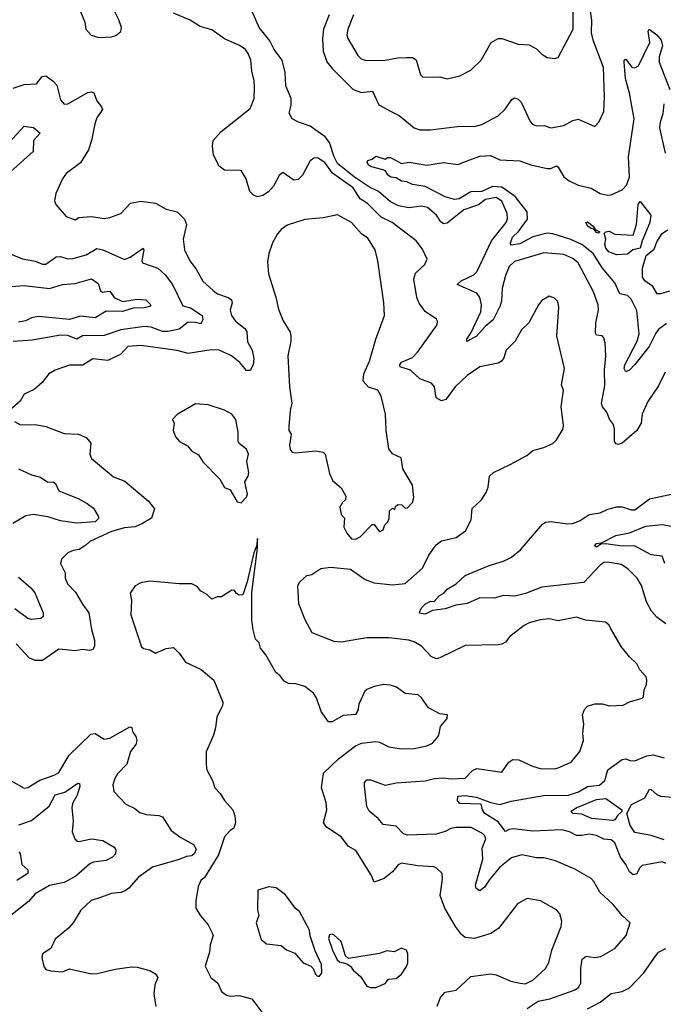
# Model space of a CAD drawing. Extents: x 1268547 to 1425625, y 515768 to 616754.
# Tile 422 of 507: x 1372871 to 1376401, y 593728 to 599128. Entities that reach past the tile are written whole.
import ezdxf

# ---------------------------------------------------------------- set-up
doc = ezdxf.new("R2010")
doc.units = 0

msp = doc.modelspace()

# ---------------------------------------------------------------- linework, layer by layer
at = {"layer": '0CON10XD'}
for points in [[(1373305, 599030), (1373375, 599033.8), (1373398.3, 599041.7), (1373425, 599062.5), (1373428.8, 599085), (1373415, 599127.5), (1373385.7, 599185.7), (1373293.6, 599303.6), (1373215, 599328.8), (1373175, 599330), (1373055, 599308), (1373031.2, 599288.8), (1373026.7, 599275), (1373031.2, 599265), (1373056.1, 599246.1), (1373105, 599231.2), (1373166.1, 599226.1), (1373186.4, 599216.4), (1373227.5, 599115), (1373233.3, 599075), (1373263.9, 599043.9), (1373305, 599030)], [(1374702.2, 599155), (1374670.6, 599075), (1374665.8, 599045), (1374670.8, 599025), (1374725, 598931.2), (1374743.4, 598913.4), (1374765, 598905.8), (1374865, 598903.6), (1374945, 598917.9), (1374995, 598920), (1375025, 598920), (1375045, 598907.5), (1375070, 598825), (1375082.3, 598812.3), (1375175, 598814.2), (1375215, 598804.2), (1375285, 598820), (1375345, 598851.2), (1375402, 598905), (1375457.5, 599002.5), (1375494.5, 599025.5), (1375515, 599024.4), (1375605, 598994.3), (1375665, 598990), (1375705, 598968.8), (1375735, 598938), (1375765, 598920), (1375804.2, 598914.2), (1375825, 598921.2), (1375906.2, 599075), (1375905.4, 599345)], [(1374568.8, 599155), (1374537.2, 599075), (1374531.1, 599025), (1374534.6, 598955), (1374556.1, 598896.1), (1374585, 598859.6), (1374699.6, 598745), (1374745, 598728.4), (1374805.5, 598735.5), (1374841.2, 598661.2), (1374904.4, 598625.6), (1374952.1, 598602.1), (1375035, 598535.7), (1375065, 598524.4), (1375125, 598524.4), (1375285, 598543.1), (1375365, 598542.5), (1375405, 598553.6), (1375495, 598600), (1375533.4, 598636.6), (1375570.4, 598689.6), (1375585, 598699.2), (1375605, 598692.5), (1375621.9, 598675), (1375670, 598570), (1375684.2, 598554.2), (1375705, 598546), (1375747.3, 598547.3), (1375785, 598534.2), (1375855, 598547.5), (1375905, 598575.6), (1375935, 598583.1), (1376025, 598542.5), (1376046.7, 598565), (1376075.6, 598625), (1376079.4, 598705), (1376073.8, 598865), (1376017.1, 599015), (1376006.5, 599055), (1376009.8, 599125), (1376000.4, 599185)], [(1375655, 593705.8), (1375714.3, 593745), (1375778.3, 593758.3), (1375913.1, 593805), (1375935, 593818.8), (1375949.3, 593845), (1375948.8, 593925), (1375956.7, 593975), (1375978.3, 593991.7), (1376025, 593984.4), (1376059.3, 593990.7), (1376136, 594034), (1376198, 594105), (1376220, 594175), (1376174.6, 594214.6), (1376126, 594276), (1376053, 594343), (1376020.9, 594400.9), (1376005, 594417.5), (1375915, 594470), (1375810, 594515), (1375745, 594532.5), (1375705, 594531.4), (1375625, 594547.3), (1375568.3, 594531.7), (1375505, 594481.1), (1375449.4, 594415), (1375420.5, 594370.5), (1375395, 594351.1), (1375375, 594364.3), (1375371.3, 594381.3), (1375411, 594525), (1375408.2, 594585), (1375426.8, 594635), (1375421.9, 594651.9), (1375409.4, 594665), (1375347.4, 594697.4), (1375265, 594697.4), (1375235, 594692.7), (1375204.2, 594675.8), (1375155, 594662), (1374996.2, 594655), (1374975, 594665.5), (1374935.8, 594705), (1374865, 594714.4), (1374838, 594748), (1374787.3, 594787.3), (1374775, 594812.5), (1374761.9, 594925), (1374763.1, 594945), (1374775, 594958.6), (1374795, 594959.2), (1374875, 594930), (1374935, 594943), (1375095, 594954.4), (1375146.5, 594966.5), (1375195, 594970.2), (1375238, 594965), (1375315, 594967.7), (1375355, 595010), (1375378, 595022), (1375515, 595000.8), (1375553.1, 595056.9), (1375575, 595071.2), (1375609.6, 595069.6), (1375683.5, 595033.5), (1375725, 595021.8), (1375805, 595018.9), (1375825, 595024.4), (1375895, 595055.6), (1375942.9, 595115), (1375962.9, 595175), (1375958.9, 595215), (1375964.4, 595265), (1375958.5, 595315), (1375968.9, 595345), (1375985, 595363.1), (1376025, 595376.7), (1376065, 595375.6), (1376105.7, 595364.3), (1376180.7, 595369.3), (1376215, 595386.2), (1376285, 595407.5), (1376292.5, 595415), (1376297, 595453), (1376308.3, 595481.7), (1376311.2, 595505), (1376306.2, 595525), (1376272.7, 595562.7), (1376255, 595596.2), (1376215, 595634), (1376170.2, 595690.2), (1376110, 595795), (1376105, 595806.7), (1376084.1, 595824.1), (1375975, 595834.2), (1375925, 595851.4), (1375825, 595831.4), (1375775, 595841.9), (1375725, 595837.1), (1375665, 595819.4), (1375638, 595805), (1375560, 595745), (1375535, 595714.2), (1375515, 595704.2), (1375495, 595699.2), (1375315, 595696), (1375175, 595627.5), (1375155, 595622.9), (1375128, 595635), (1375075, 595692.9), (1375035, 595715.8), (1375004.5, 595724.5), (1374895, 595737.6), (1374775, 595737.8), (1374635, 595714.4), (1374595, 595717.1), (1374474.6, 595764.6), (1374436.8, 595836.8), (1374402.9, 595925), (1374396.4, 596023.6), (1374405, 596042.5), (1374445, 596080), (1374473.9, 596086.1), (1374522.5, 596117.5), (1374575, 596126), (1374685, 596115.5), (1374765, 596058.8), (1374815, 596040), (1374915, 596028.4), (1374985, 596036.6), (1375080.8, 596119.3), (1375115, 596192), (1375155, 596247.5), (1375185, 596270), (1375265, 596288.8), (1375315.6, 596324.4), (1375347.5, 596385), (1375352.1, 596447.9), (1375404, 596495), (1375429.2, 596535), (1375440, 596565), (1375448, 596625), (1375470, 596645), (1375560.9, 596689.1), (1375652.7, 596737.3), (1375685, 596765.8), (1375745, 596782), (1375795.8, 596804.2), (1375815.8, 596824.2), (1375852, 596885), (1375854.2, 596905), (1375840, 597005), (1375853.6, 597093.6), (1375842.5, 597125), (1375858.9, 597215), (1375817.7, 597392.3), (1375828.6, 597551.4), (1375822.7, 597582.7), (1375805, 597601.2), (1375775, 597611.2), (1375735, 597588.8), (1375715.8, 597564.2), (1375664.2, 597465), (1375623.6, 597426.4), (1375588, 597365), (1375539.2, 597315), (1375526.6, 597273.4), (1375514.4, 597255.6), (1375495, 597244.4), (1375395, 597224.4), (1375325, 597177.5), (1375258.6, 597115), (1375208.6, 597045), (1375185, 597037.5), (1375154.6, 597054.6), (1375145.5, 597115), (1375129.2, 597135), (1375065, 597158.5), (1375015, 597205.8), (1374957.1, 597225), (1374955.6, 597235), (1374965, 597248.9), (1375025, 597274.5), (1375053.5, 597305), (1375160, 597455), (1375162.5, 597475), (1375157.5, 597485), (1375095, 597528), (1375062.8, 597572.8), (1375049.6, 597605), (1375032.9, 597705), (1375041.7, 597738.3), (1375092.5, 597785), (1375106, 597815), (1375079.7, 597869.7), (1375045.4, 597915.4), (1374913.3, 598015), (1374854.1, 598044.1), (1374779.2, 598119.2), (1374738.8, 598145), (1374699.7, 598205), (1374586.9, 598286.9), (1374545, 598345.4), (1374505, 598370), (1374485, 598368.6), (1374465, 598354), (1374422.5, 598275), (1374398.7, 598251.3), (1374375, 598248), (1374315, 598289.2), (1374295, 598273.1), (1374262.8, 598215), (1374235, 598183.2), (1374205, 598163.8), (1374176.2, 598156.2), (1374153.1, 598165), (1374132.5, 598185), (1374112.5, 598255), (1374085, 598300.8), (1373995, 598303.4), (1373965, 598324.5), (1373933.2, 598385), (1373927.7, 598435), (1373931.5, 598465), (1373975, 598513.1), (1374135, 598640.8), (1374156.5, 598695), (1374158.3, 598758.3), (1374157.9, 598792.1), (1374143.6, 598845), (1374138.5, 598905), (1374125, 598942), (1374108.9, 598965), (1374080, 598985), (1373993.7, 599023.7), (1373925, 599072.4), (1373860.5, 599090.5), (1373805.2, 599125.2), (1373714.4, 599164.4)], [(1376411.4, 597195), (1376375, 597120), (1376315.5, 597034.5), (1376286, 596965), (1376279.4, 596915), (1376255.3, 596874.7), (1376175, 596805.7), (1376155, 596798.6), (1376142.5, 596802.5), (1376134.3, 596815), (1376133.3, 596885), (1376128, 596908), (1376106.3, 596936.3), (1376091.5, 596975), (1376068.5, 597005), (1376062.6, 597022.6), (1376081.1, 597121.1), (1376078.3, 597205), (1376085.4, 597285), (1376082.5, 597355), (1376075, 597383.3), (1376065, 597394), (1376035, 597398), (1376028.7, 597408.7), (1376031.9, 597465), (1376045.3, 597535.3), (1376043.8, 597563.8), (1376018.2, 597635), (1375934.7, 597794.7), (1375905, 597818.5), (1375855, 597839.6), (1375745, 597848.5), (1375585, 597801.2), (1375555.3, 597775), (1375534.8, 597725.2), (1375517.3, 597655), (1375512.8, 597585), (1375505, 597555.7), (1375468, 597482), (1375424.5, 597445.5), (1375377.1, 597392.9), (1375323.2, 597363.2), (1375323.3, 597375), (1375347.3, 597412.7), (1375400, 597525), (1375404.2, 597565), (1375395.2, 597605.2), (1375378.1, 597628.1), (1375270, 597675), (1375293.1, 597695), (1375361.7, 597728.3), (1375379.2, 597745), (1375458.2, 597915), (1375539.1, 598015), (1375546.7, 598035), (1375545.3, 598065), (1375515, 598132.2), (1375485, 598153.5), (1375425, 598141), (1375386.7, 598113.3), (1375306.2, 598085), (1375215, 598012.7), (1375195, 598008.1), (1375180.2, 598020.2), (1375156.5, 598055), (1375108.4, 598098.4), (1375074.7, 598105.3), (1375005, 598096.3), (1374947.9, 598107.9), (1374905, 598129.7), (1374838.4, 598185), (1374789.6, 598209.6), (1374707.6, 598265), (1374615, 598339), (1374595.1, 598375), (1374571, 598455), (1374546.8, 598485), (1374465, 598544.3), (1374400.8, 598565), (1374366, 598585), (1374349.4, 598615), (1374360.6, 598659.4), (1374359.6, 598695), (1374330, 598765), (1374327.8, 598837.8), (1374310.6, 598905), (1374266.7, 598965), (1374242.8, 599012.8), (1374184.3, 599085), (1374148.6, 599168.6)], [(1376419, 597461), (1376375, 597429.6), (1376359.7, 597409.7), (1376323.7, 597335), (1376245, 597236.4), (1376215, 597205.7), (1376195, 597196.2), (1376185.7, 597215), (1376190, 597235), (1376258.6, 597365), (1376268.4, 597405), (1376255, 597533.8), (1376225, 597595.6), (1376205, 597615.5), (1376162.5, 597625), (1376135.9, 597685), (1376067.2, 597765), (1376015.7, 597845), (1375954.8, 597894.8), (1375893.1, 597923.1), (1375795, 597953.3), (1375765, 597957), (1375685, 597936.9), (1375615, 597898.7), (1375565, 597890.8), (1375562.3, 597905), (1375573.9, 597935), (1375606.2, 597966.2), (1375656, 598034), (1375653.9, 598075), (1375588.2, 598158.2), (1375515, 598210.2), (1375465, 598213), (1375405.5, 598185), (1375345, 598183.7), (1375281.4, 598145), (1375255, 598141.7), (1375205, 598156.9), (1375095, 598212.5), (1375025, 598224.4), (1374995, 598238), (1374965, 598242), (1374935, 598260), (1374907.5, 598265), (1374891.2, 598275), (1374875, 598300), (1374795, 598323.3), (1374785, 598332.5), (1374777.5, 598345), (1374780, 598355), (1374805, 598362.5), (1374825, 598380), (1374875, 598363.3), (1374888.3, 598371.7), (1374905, 598372.5), (1374965, 598340), (1375006.6, 598346.6), (1375105, 598329.2), (1375195, 598344.3), (1375275, 598332.9), (1375340.4, 598359.6), (1375395, 598379.7), (1375452.5, 598382.5), (1375505, 598358.9), (1375615, 598354.6), (1375675, 598332), (1375765, 598311.1), (1375785, 598311.5), (1375815, 598326.4), (1375825, 598320), (1375855.9, 598265.9), (1375885, 598243.8), (1375935, 598219.6), (1376005, 598204.4), (1376055.4, 598175.4), (1376095, 598165.6), (1376115, 598166.9), (1376175, 598195.3), (1376199.6, 598220.4), (1376215.6, 598264.4), (1376211.1, 598375), (1376242, 598585), (1376216, 598725), (1376194.2, 598805), (1376185.8, 598894.2), (1376186.7, 598905), (1376195, 598911.2), (1376227.9, 598867.9), (1376245, 598863.3), (1376265, 598875.5), (1376326.3, 599003.6), (1376318.9, 599065), (1376323.2, 599076.8), (1376365, 599044.6), (1376388.9, 599015), (1376396.1, 598985), (1376378.7, 598925), (1376378.7, 598895), (1376436.7, 598745)], [(1372835, 598752), (1372895, 598773.1), (1372963.2, 598776.8), (1372993.8, 598816.2), (1373015, 598820), (1373055, 598791.5), (1373075, 598768.6), (1373095, 598688.8), (1373114.5, 598664.5), (1373135, 598666.9), (1373245, 598729.1), (1373265, 598732.2), (1373277.1, 598727.1), (1373295, 598682.5), (1373320.2, 598650.2), (1373324.5, 598635), (1373295, 598590), (1373282.9, 598557.1), (1373265.6, 598465), (1373248.2, 598415), (1373205, 598342), (1373126.2, 598285), (1373106.2, 598255), (1373070, 598175), (1373062, 598135), (1373068.8, 598115), (1373125, 598048), (1373175, 598030), (1373195, 598043.3), (1373265, 598048.8), (1373335, 598037.5), (1373365, 598042.5), (1373426.2, 598065), (1373478, 598122), (1373535, 598132.9), (1373615, 598121.9), (1373675, 598088.6), (1373734.5, 598074.5), (1373774.5, 598034.5), (1373785.7, 598005), (1373767.1, 597925), (1373775.7, 597865), (1373804.4, 597805), (1373839.4, 597759.4), (1373875, 597693.8), (1373932.8, 597642.8), (1373956, 597625), (1374014.6, 597604.6), (1374032, 597592), (1374037.1, 597575), (1374025.6, 597535), (1374031.9, 597505), (1374054.3, 597475), (1374105.3, 597435.3), (1374117, 597417), (1374121.3, 597361.3), (1374146.2, 597315), (1374155, 597270), (1374151.5, 597235), (1374135, 597203.8), (1374115, 597204), (1374078.3, 597248.3), (1374032.5, 597285), (1373965, 597315.3), (1373922, 597318), (1373795, 597296.4), (1373735, 597314.6), (1373535, 597341.8), (1373465, 597336.4), (1373425, 597294.4), (1373355, 597258.8), (1373272.6, 597267.4), (1373217.2, 597232.8), (1373145, 597233.5), (1373065, 597205.5), (1373030.8, 597185), (1372995, 597138.8), (1372950.3, 597099.7), (1372896.2, 597075), (1372873.8, 597035), (1372827.5, 596995)], [(1376404.2, 598665.8), (1376398.9, 598611.1), (1376383.3, 598565), (1376380.3, 598535), (1376410.4, 598395)], [(1372775, 598412.3), (1372895, 598544.3), (1372947, 598537), (1372984, 598505), (1372946.4, 598465), (1372945.4, 598405), (1372822.9, 598295)], [(1376145, 597838.1), (1376102.9, 597855), (1376086, 597875), (1376080, 597895), (1376086.4, 597923.6), (1376077.5, 597955), (1376085.5, 597964.5), (1376105, 597967.5), (1376135, 597951.5), (1376235, 597946.7), (1376254.5, 598005.5), (1376263.8, 598115), (1376275, 598130.5), (1376333.3, 598055), (1376327.8, 598015), (1376285.8, 597915), (1376275, 597874.5), (1376233.3, 597866.7), (1376205, 597842), (1376145, 597838.1)], [(1374715, 596280), (1374738.3, 596291.7), (1374805, 596360), (1374815, 596360), (1374845, 596320), (1374865, 596330), (1374873, 596357), (1374890, 596375), (1374897, 596393), (1374900, 596435), (1374915, 596450), (1374928.3, 596441.7), (1374931.7, 596458.3), (1374945, 596470), (1374967, 596467), (1374985, 596450), (1374998.3, 596451.7), (1375025, 596480), (1375033, 596507), (1375026.2, 596575), (1374972.5, 596665), (1374962.5, 596725), (1374915, 596746.7), (1374895.8, 596775), (1374880.8, 596875), (1374878, 596965), (1374854, 597064), (1374835, 597095.8), (1374783.3, 597113.3), (1374754.3, 597145), (1374758.2, 597185), (1374790, 597255), (1374824.4, 597375), (1374871.4, 597505), (1374867.8, 597575), (1374835.5, 597805.5), (1374821.1, 597865), (1374780, 597930), (1374745, 597954.4), (1374690.8, 598015), (1374615, 598057.5), (1374535, 598041.4), (1374435, 598032.9), (1374338.3, 598001.7), (1374305, 597978), (1374285, 597954.2), (1374257.3, 597905), (1374236.9, 597845), (1374230.5, 597799.5), (1374235.3, 597735), (1374276.2, 597606.2), (1374290.5, 597540.5), (1374316.2, 597476.2), (1374354.2, 597415), (1374357.5, 597395), (1374357.8, 597365), (1374342.5, 597285), (1374351.2, 597115), (1374363.3, 597025), (1374353.8, 596985), (1374347.5, 596895), (1374347.5, 596875), (1374360, 596855), (1374350, 596795), (1374355, 596770), (1374365, 596756.7), (1374382.3, 596752.3), (1374495, 596762.9), (1374535, 596755.6), (1374547.1, 596745), (1374570, 596640), (1374588.3, 596598.3), (1374635, 596560), (1374660, 596515), (1374657.5, 596495), (1374640.7, 596479.3), (1374627.5, 596455), (1374634.2, 596415), (1374653.3, 596395), (1374649.2, 596345), (1374665, 596312.5), (1374691.7, 596281.7), (1374715, 596280)], [(1376045, 597957.5), (1376035, 597960), (1376019.3, 597979.3), (1376005, 597981.9), (1375988, 597995), (1375976.7, 598015), (1375985, 598019.2), (1376015.8, 597995), (1376026.7, 597976.7), (1376052.5, 597965), (1376045, 597957.5)], [(1376435, 597639.3), (1376385, 597623.6), (1376366.7, 597625), (1376343.5, 597665), (1376299.4, 597695), (1376287.5, 597715), (1376287.3, 597765), (1376306.8, 597835), (1376351.1, 597868.9), (1376365, 597910), (1376394, 597955), (1376425, 597975.6)], [(1372796.1, 597853.9), (1372886.6, 597816.6), (1372955, 597804.2), (1372996.6, 597786.6), (1373015, 597786.9), (1373071.7, 597828.3), (1373095, 597828.8), (1373135, 597817.1), (1373165, 597818.9), (1373235, 597838.7), (1373295, 597872.9), (1373326.7, 597866.7), (1373445, 597812.7), (1373477.1, 597825), (1373547.5, 597875), (1373552, 597865), (1373541.5, 597805), (1373544.6, 597794.6), (1373629.4, 597765), (1373668, 597728), (1373710, 597675), (1373765, 597557.8), (1373807.2, 597547.2), (1373872, 597505), (1373875.6, 597484.4), (1373865, 597460.6), (1373835, 597466.5), (1373795, 597469.7), (1373745, 597430.3), (1373685, 597417.6), (1373655, 597418.2), (1373591.9, 597441.9), (1373555, 597444.8), (1373425, 597427.2), (1373333.8, 597396.2), (1373215, 597393.4), (1373185, 597375.4), (1373135, 597395.3), (1373095, 597397.8), (1372940, 597370), (1372835, 597362.5)], [(1372825, 597664.1), (1372895, 597670), (1373035, 597653.5), (1373105.5, 597675.5), (1373175, 597680.9), (1373265, 597706.7), (1373300.9, 597680.9), (1373315, 597640.8), (1373325, 597633.8), (1373335, 597635.5), (1373365, 597639.4), (1373388.5, 597605), (1373435, 597582.8), (1373515, 597595.7), (1373562.4, 597592.4), (1373590.4, 597565), (1373585.5, 597554.5), (1373555, 597547.1), (1373494, 597545), (1373435, 597526.9), (1373345, 597529.7), (1373285, 597493.5), (1373205, 597502.3), (1373145, 597482.9), (1372975, 597500.4), (1372935, 597493), (1372903.4, 597476.6), (1372865, 597468.4)], [(1374085, 596477.5), (1374115, 596510), (1374120, 596525), (1374106.1, 596593.9), (1374124, 596625), (1374127.5, 596645), (1374116, 596705), (1374126.2, 596745), (1374115, 596772.5), (1374075, 596803.3), (1374068.8, 596815), (1374068.6, 596865), (1374055.6, 596935), (1374035, 596964.2), (1373995, 596987.1), (1373905, 597016.2), (1373835, 597021.2), (1373735, 596962.5), (1373710, 596935), (1373717.5, 596915), (1373712.5, 596875), (1373725, 596840), (1373747.5, 596815), (1373790.5, 596790.5), (1373815, 596762.5), (1373850.9, 596740.9), (1373875, 596703.8), (1373967.9, 596607.9), (1373995, 596562.5), (1374025, 596550), (1374063.6, 596483.6), (1374085, 596477.5)], [(1372842.5, 596925), (1372875, 596906.2), (1372955, 596907.5), (1373015, 596897.5), (1373115, 596858.1), (1373194.3, 596854.3), (1373235, 596836), (1373262, 596805), (1373255.8, 596745), (1373265, 596721.2), (1373385, 596620.8), (1373446.9, 596596.9), (1373578.1, 596488.1), (1373610, 596445), (1373594.5, 596395), (1373545, 596364.8), (1373505, 596347.4), (1373445, 596340.8), (1373375, 596320.8), (1373255, 596265.5), (1373233.5, 596246.5), (1373197.9, 596222.1), (1373165, 596217.5), (1373135, 596204), (1373100.3, 596169.7), (1373095.7, 596145), (1373120, 596095), (1373121.2, 596065), (1373134, 596035), (1373178, 595988), (1373215, 595922), (1373250.8, 595875), (1373264.5, 595784.5), (1373281.8, 595725), (1373281.5, 595695), (1373274.4, 595675), (1373255, 595668.7), (1373215, 595673.5), (1373175, 595666.5), (1373085, 595675.7), (1372996.3, 595613.7), (1372955, 595613.5), (1372925, 595626.9), (1372852.5, 595705)], [(1372864, 596664), (1372935, 596631.8), (1372985, 596618.6), (1373025, 596591.4), (1373055, 596593.8), (1373067.5, 596585), (1373085, 596544.4), (1373191.7, 596501.7), (1373241.2, 596475), (1373275, 596448.8), (1373302, 596405), (1373304.2, 596395), (1373285, 596374.7), (1373185, 596367.6), (1373095, 596380.2), (1373025, 596401.9), (1372945, 596414), (1372905, 596406.6), (1372833.5, 596365)], [(1376415, 595814.3), (1376365, 595852), (1376335.8, 595885), (1376308.1, 595935), (1376281.1, 596025), (1376258.1, 596065), (1376206, 596116), (1376169.8, 596139.8), (1376095, 596153.6), (1376075, 596150.9), (1376055, 596137.1), (1375965, 596040.8), (1375735, 596015.9), (1375645, 595980.7), (1375586.4, 595966.4), (1375525, 595970), (1375474, 595956), (1375395, 595956.9), (1375325, 595926.9), (1375263.1, 595916.9), (1375205, 595896.2), (1375135, 595888), (1375095, 595868.6), (1375064, 595874), (1375066.4, 595883.6), (1375076.7, 595905), (1375096.7, 595925), (1375125, 595938.8), (1375145, 595936.7), (1375172.1, 595967.9), (1375196.8, 595983.2), (1375215.7, 596004.3), (1375265.6, 596034.4), (1375315, 596079.4), (1375445.8, 596134.2), (1375525, 596158.5), (1375569, 596181), (1375618.5, 596221.5), (1375739.3, 596360.7), (1375755, 596371.5), (1375785, 596375.6), (1375875, 596363.8), (1375905, 596365.5), (1375945, 596380.6), (1375995, 596414.5), (1376055, 596423.6), (1376096.5, 596443.5), (1376145.6, 596455.6), (1376175, 596455.7), (1376225, 596440), (1376245, 596440), (1376325, 596500.6), (1376446.7, 596525)], [(1376410, 596145), (1376394, 596185), (1376335, 596193.2), (1376243.3, 596243.3), (1376175, 596240), (1376085, 596253.9), (1376057.7, 596252.3), (1376035, 596235.8), (1376022.9, 596242.9), (1376034, 596255), (1376061.7, 596258.3), (1376140.2, 596299.8), (1376215, 596314.7), (1376305, 596350.4), (1376395, 596358.7), (1376486, 596344)], [(1374143.8, 595986.2), (1374175, 596230), (1374175, 596282.5), (1374169.3, 596240.7), (1374154.6, 596205), (1374118.9, 596045), (1374095, 595973.3), (1374075, 595972.5), (1374060.7, 595980.7), (1374048.3, 595998.3), (1374035, 596000), (1373977, 595963), (1373955, 595962.5), (1373925, 595950), (1373895, 595977.5), (1373864.1, 595994.1), (1373845, 596020), (1373815, 596033.8), (1373745, 596033.3), (1373585, 596049.2), (1373535, 596038.8), (1373505, 596023.3), (1373477, 595983), (1373484, 595945), (1373480, 595865), (1373539.5, 595689.5), (1373549.3, 595679.3), (1373585, 595672.5), (1373615, 595653.3), (1373675, 595680), (1373715, 595685.8), (1373745, 595653.8), (1373781.2, 595605), (1373866.7, 595565), (1373936.7, 595505), (1373985.8, 595385), (1373982.9, 595365), (1373952, 595305), (1373945.8, 595245), (1373934.3, 595205), (1373893.6, 595113.6), (1373893, 595043), (1373898, 595015), (1373928.8, 594955), (1373940.8, 594915), (1373971.2, 594885), (1373995, 594846.7), (1374039.2, 594795), (1374051.7, 594761.7), (1374054.2, 594725), (1374045.8, 594695), (1374025, 594682), (1373995, 594646.2), (1373961.9, 594548.1), (1373885.5, 594424.5), (1373865, 594407.5), (1373849.2, 594375), (1373836.7, 594295), (1373836.7, 594255), (1373862.7, 594212.7), (1373904, 594165), (1373925, 594123.8), (1373931.4, 594105), (1373915.6, 594055), (1373912.2, 594015), (1373888, 593938), (1373920, 593875), (1373958, 593845), (1373977.7, 593797.7), (1374005, 593778.8), (1374026.4, 593773.6), (1374075, 593776), (1374145, 593758.8), (1374200, 593685)], [(1372865, 596070.8), (1372932.9, 596012.9), (1372954.1, 595984.1), (1373000, 595875), (1372999.2, 595855), (1372986.7, 595843.3), (1372935, 595838.6), (1372915, 595844.3), (1372845, 595897.5)], [(1375161.4, 593718.6), (1375179.4, 593765), (1375205, 593795.6), (1375265, 593805.4), (1375345, 593880.8), (1375455.8, 593895.8), (1375485, 593890), (1375565, 593855.6), (1375615.8, 593844.2), (1375645, 593840.8), (1375685, 593861.4), (1375754.2, 593925), (1375772.6, 593957.4), (1375790, 594025), (1375841.4, 594155), (1375844.3, 594185), (1375834.2, 594225), (1375815, 594247.1), (1375726.7, 594295), (1375655, 594309.2), (1375601.3, 594278.7), (1375496.4, 594143.6), (1375455, 594115.8), (1375365, 594090), (1375315, 594095.6), (1375295, 594110.6), (1375261.4, 594155), (1375202.9, 594255), (1375177.1, 594325), (1375190, 594415), (1375188, 594445), (1375156.7, 594475), (1375142.5, 594482.5), (1375055, 594487.5), (1374965, 594501.9), (1374946.3, 594493.7), (1374916, 594455), (1374870.9, 594419.1), (1374815, 594397.5), (1374800, 594435), (1374715, 594571.4), (1374672.2, 594595), (1374635.5, 594645), (1374551.4, 594701.4), (1374537.8, 594725), (1374556.5, 594795), (1374552.7, 594835), (1374527.1, 594915), (1374537.3, 594995), (1374619.2, 595075), (1374713.4, 595146.6), (1374745, 595160), (1374825, 595170), (1374845, 595165.8), (1374895, 595140), (1374965, 595129.4), (1375035, 595131.4), (1375105, 595145.8), (1375135, 595160), (1375160.9, 595189.1), (1375170, 595205), (1375178.3, 595251.7), (1375216.2, 595295), (1375217.5, 595315), (1375175, 595322), (1375113.9, 595353.9), (1375075, 595408.8), (1375056.7, 595425), (1374985, 595432), (1374937.3, 595467.3), (1374905, 595479.1), (1374867.9, 595482.1), (1374815, 595471.4), (1374775, 595454), (1374764, 595445), (1374731.2, 595375), (1374725, 595340), (1374713, 595317), (1374645, 595312.5), (1374585, 595276.7), (1374565, 595277.5), (1374523.7, 595333.7), (1374498.7, 595408.7), (1374482, 595435), (1374435, 595471.2), (1374385, 595486.2), (1374345, 595487.5), (1374320.7, 595500.7), (1374299.5, 595529.5), (1374275, 595547.5), (1374221.2, 595645), (1374191.7, 595681.7), (1374185, 595710), (1374165, 595730), (1374152, 595782), (1374144.7, 595835), (1374143.8, 595986.2)], [(1372825, 594953.1), (1372895, 594912.9), (1372915, 594917.5), (1372981.7, 594958.3), (1373060.8, 594985), (1373085, 594998.9), (1373142.2, 595095), (1373260.6, 595209.4), (1373285, 595212.7), (1373335, 595182.9), (1373365, 595187.7), (1373475, 595250), (1373485.7, 595245.7), (1373489.2, 595225), (1373507.4, 595197.4), (1373512.9, 595175), (1373507.2, 595152.8), (1373479.5, 595115), (1373459.2, 595045), (1373408.3, 594991.7), (1373393.2, 594966.8), (1373381.7, 594931.7), (1373386.7, 594895), (1373454, 594825), (1373502.8, 594802.8), (1373530.5, 594780.5), (1373565, 594769.5), (1373634.6, 594764.6), (1373655, 594756.9), (1373702.1, 594682.1), (1373755, 594642.9), (1373824.2, 594605), (1373838.3, 594578.3), (1373829.5, 594555), (1373815, 594543.3), (1373785, 594539.6), (1373745, 594521.9), (1373599.3, 594480.7), (1373523.3, 594425), (1373469.4, 594365), (1373449.3, 594350.7), (1373425, 594341.8), (1373373.7, 594336.4), (1373314.3, 594314.3), (1373263, 594297), (1373206, 594245), (1373164.4, 594175.6), (1373138, 594145), (1373066, 594085), (1373042.5, 594035), (1372996.7, 594005), (1372993.3, 593985), (1373002.5, 593935), (1373015, 593920), (1373041.7, 593911.7), (1373105, 593906), (1373145, 593922.5), (1373265, 593895.8), (1373296.4, 593896.4), (1373395, 593921.4), (1373485, 593933.3), (1373515, 593932.2), (1373585, 593914.2), (1373616.2, 593895), (1373628, 593875), (1373612.5, 593835), (1373606.2, 593785), (1373616.9, 593716.9)], [(1376415, 594500.8), (1376395, 594510), (1376285, 594489.5), (1376270, 594475), (1376255, 594444.3), (1376235, 594437.8), (1376215, 594454.3), (1376195, 594495.5), (1376166.1, 594535), (1376135, 594614.3), (1376115, 594629.5), (1376075, 594633.5), (1376035, 594654.3), (1375995, 594661.2), (1375955, 594653.4), (1375925, 594654.7), (1375886.7, 594675), (1375845.3, 594685.3), (1375685, 594677.5), (1375579.4, 594690.6), (1375555, 594686.7), (1375535, 594675.7), (1375495, 594729.7), (1375423.1, 594775), (1375410, 594795), (1375402, 594825), (1375285, 594829.4), (1375271.5, 594845), (1375275, 594868.9), (1375315, 594872.6), (1375375, 594863.4), (1375455, 594834.7), (1375505, 594823.6), (1375567.3, 594842.7), (1375754.8, 594875.2), (1375875, 594872.8), (1375936.6, 594893.4), (1375985, 594922.3), (1376050.7, 594929.3), (1376080, 594955), (1376096.5, 595013.5), (1376175, 595070.6), (1376195, 595074.3), (1376217.5, 595065), (1376245, 595063.1), (1376310.3, 595090.3), (1376346.3, 595096.3), (1376405, 595080.8)], [(1372866.9, 594713.1), (1372935, 594736.6), (1373033.1, 594815), (1373065, 594876.5), (1373118.3, 594891.7), (1373189.3, 594940.7), (1373199.7, 594939.7), (1373200.6, 594925), (1373185.4, 594875), (1373161.3, 594828.7), (1373157.7, 594805), (1373164.4, 594735), (1373158, 594675), (1373173.3, 594635), (1373185, 594622.2), (1373195, 594621.1), (1373264.6, 594635.4), (1373327.4, 594627.4), (1373389.5, 594589.5), (1373397.5, 594575), (1373396.6, 594553.4), (1373380.5, 594535), (1373345, 594516.4), (1373275, 594508), (1373255, 594499.2), (1373179.2, 594430.9), (1373115, 594395.9), (1373035, 594379.6), (1372955.7, 594335), (1372918.4, 594291.6), (1372805, 594200)], [(1376405, 594630), (1376335, 594653.5), (1376245, 594670.8), (1376219.1, 594709.1), (1376200.4, 594775), (1376226.4, 594823.6), (1376298.9, 594861.1), (1376325, 594908), (1376335, 594906.9), (1376365, 594879.1), (1376385, 594869.1), (1376472.1, 594862.1)], [(1376123.4, 594736.6), (1376007.4, 594747.4), (1375955, 594770.4), (1375904.2, 594774.2), (1375893.3, 594785), (1375923.5, 594805), (1376035, 594850.6), (1376085, 594856.4), (1376173.2, 594795), (1376173.9, 594785), (1376150.8, 594765), (1376135, 594740.3), (1376123.4, 594736.6)], [(1372865.4, 594565.4), (1372873.3, 594555), (1372882.7, 594495), (1372916.4, 594465), (1372915.2, 594444.8), (1372855, 594407.6)], [(1374515, 593882.5), (1374528.3, 593901.7), (1374525.8, 593945.8), (1374491.2, 594021.2), (1374464.3, 594104.3), (1374460.8, 594135), (1374405, 594237.5), (1374384.2, 594254.2), (1374329.5, 594329.5), (1374277.7, 594367.7), (1374237, 594373), (1374177.5, 594355), (1374176.2, 594245), (1374182, 594215), (1374168.8, 594175), (1374195, 594083.8), (1374225, 594060), (1374305, 594050), (1374335, 594026.2), (1374379.2, 594009.2), (1374425, 593956.2), (1374467.5, 593937.5), (1374480, 593925), (1374493.6, 593893.6), (1374505, 593882.5), (1374515, 593882.5)], [(1374795, 593820.8), (1374825, 593821.2), (1374875, 593843.3), (1374894.1, 593865.9), (1374935, 593869.2), (1374965, 593893.3), (1374993.3, 593935), (1375000, 593955), (1375000, 594005), (1374993.3, 594025), (1374965, 594036.2), (1374925, 594016), (1374885, 594021.4), (1374845, 594006.5), (1374675, 593978.8), (1374658.8, 593995), (1374635, 594073.3), (1374595, 594107.5), (1374585, 594112.5), (1374570.7, 594109.3), (1374565, 594090), (1374585.8, 594025), (1374612.1, 593972.1), (1374625, 593961.2), (1374665, 593950), (1374685, 593936.7), (1374700, 593915), (1374740.3, 593880.3), (1374775, 593828.6), (1374795, 593820.8)], [(1375985, 593703), (1376055, 593739.6), (1376115, 593788.2), (1376175, 593799.2), (1376215, 593819.1), (1376295, 593901.8), (1376349.7, 593980.3), (1376375, 594014.4), (1376415.6, 594035)]]:
    msp.add_lwpolyline(points, dxfattribs=at)

doc.saveas('drawing.dxf')
